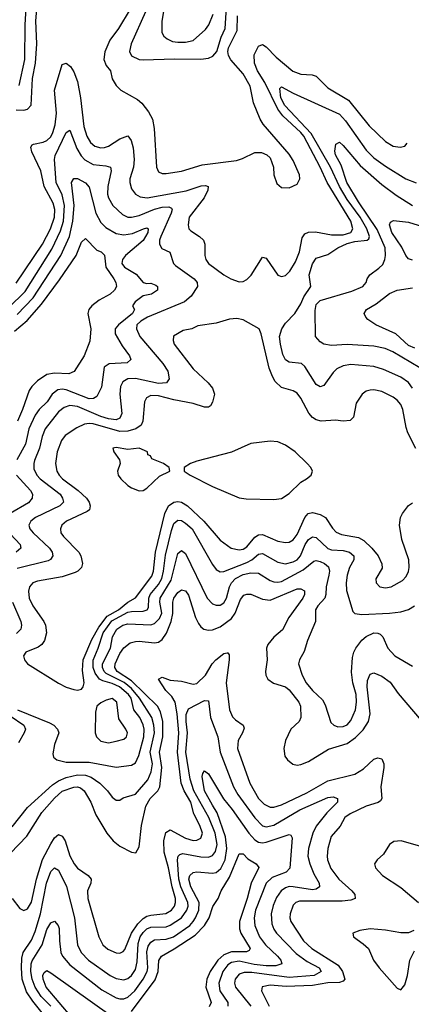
# Model space of a CAD drawing. Header units: inches. Extents: x 990535 to 1117859, y 769386 to 892122.
# Tile 625 of 656: x 1104749 to 1106784, y 803480 to 808596. Entities that reach past the tile are written whole.
import ezdxf

# ---------------------------------------------------------------- set-up
doc = ezdxf.new("R2010")
doc.units = ezdxf.units.IN
doc.header["$MEASUREMENT"] = 0
doc.layers.add('B1800', color=7, linetype='Continuous')

msp = doc.modelspace()

# ---------------------------------------------------------------- linework, layer by layer
at = {"layer": 'B1800', "color": 5}
for points, elevation in [([(1105523, 808810), (1105487, 808587), (1105487.2, 808530), (1105498, 808510), (1105515.8, 808495.8), (1105543.1, 808483.1), (1105570, 808479.3), (1105610, 808479.4), (1105650, 808488.6), (1105714.4, 808545.6), (1105731.2, 808570), (1105754.8, 808625.2)], 2960), ([(1104746, 808254), (1104776, 808390), (1104777.1, 808570), (1104782.7, 808657.3)], 2940), ([(1105402.5, 808637.5), (1105328, 808470), (1105319.8, 808430), (1105330, 808408.3), (1105368.9, 808390), (1105390, 808387.2), (1105552.5, 808392.5), (1105690.6, 808390.6), (1105730, 808395.9), (1105753.3, 808406.7), (1105772.5, 808430), (1105795.4, 808504.6), (1105815.9, 808550), (1105823.8, 808659.1)], 2940), ([(1104730, 808127), (1104770, 808126.3), (1104790, 808130.9), (1104808.5, 808151.5), (1104815.4, 808290), (1104830.2, 808370), (1104837.3, 808470), (1104832.4, 808590), (1104837.8, 808650)], 2920), ([(1105323.6, 808650), (1105262, 808550), (1105217.5, 808490), (1105190.4, 808429.6), (1105185.5, 808390), (1105197.9, 808357.9), (1105221.5, 808330), (1105230, 808288), (1105250, 808254), (1105273.7, 808230), (1105361.7, 808181.7), (1105383, 808163), (1105417.8, 808117.8), (1105438.4, 808078.4), (1105448, 808030), (1105459.8, 807830), (1105470, 807805.6), (1105490, 807797.5), (1105510, 807797.2), (1105589.6, 807809.6), (1105697.3, 807842.7), (1105875, 807865), (1105906, 807874), (1105970, 807906.7), (1106005.3, 807905.3), (1106033.5, 807893.5), (1106050, 807878.8), (1106068.4, 807830), (1106070.2, 807790), (1106085.5, 807745.5), (1106110, 807723.7), (1106150, 807723.2), (1106190, 807740.8), (1106204.5, 807770), (1106202.1, 807790), (1106170, 807865.1), (1106150, 807896.8), (1106013.9, 808053.9), (1105999.2, 808079.2), (1105964.7, 808164.7), (1105947.2, 808250), (1105910, 808314.8), (1105846.7, 808386.7), (1105833.9, 808410), (1105831.1, 808430), (1105834.7, 808450), (1105879.5, 808540.5), (1105880.9, 808616.1)], 2920), ([(1104730, 807227.8), (1104867.3, 807430), (1104908.2, 807510), (1104928.8, 807570), (1104931.3, 807610), (1104923.1, 807643.1), (1104876.1, 807730), (1104858.6, 807810), (1104812.4, 807910), (1104807.1, 807932.9), (1104813.6, 807946.4), (1104820.5, 807950), (1104870, 807958.8), (1104890, 807968.5), (1104910, 807988.1), (1104921.4, 808010), (1104932.9, 808050), (1104940.1, 808110), (1104929.1, 808230), (1104970, 808363.1), (1104989.8, 808370.2), (1105013.3, 808353.3), (1105030, 808325.5), (1105050, 808274.3), (1105064.9, 808190), (1105081.6, 808041.6), (1105098.3, 807990), (1105117.2, 807957.2), (1105139.2, 807939.2), (1105170, 807930.7), (1105190, 807931.9), (1105210, 807939.5), (1105270, 807977), (1105310, 807993.4), (1105328.3, 807968.3), (1105338.1, 807930), (1105343.9, 807870), (1105339.6, 807830), (1105320.7, 807770), (1105321, 807750), (1105330, 807718), (1105350.1, 807690.1), (1105375.6, 807675.6), (1105410.6, 807670.6), (1105613.6, 807706.4), (1105692.1, 807732.1), (1105714.3, 807734.3), (1105728.2, 807730), (1105726.2, 807710), (1105707.8, 807670), (1105630.1, 807570), (1105623.5, 807530), (1105628.6, 807510), (1105638.6, 807498.6), (1105683.1, 807470), (1105704.7, 807450), (1105711.1, 807430), (1105710.1, 807370), (1105715.8, 807350), (1105729.3, 807330), (1105810, 807270.9), (1105845.8, 807250), (1105890, 807233.5), (1105910, 807235.2), (1105930, 807245.9), (1105951.3, 807268.7), (1106010, 807361.7), (1106030, 807357.5), (1106090, 807268.5), (1106110, 807261.6), (1106130, 807266.8), (1106152.5, 807290), (1106181.7, 807338.3), (1106202.1, 807390), (1106216.7, 807463.3), (1106230, 807482.6), (1106250, 807491.4), (1106285.9, 807494.1), (1106370, 807478.9), (1106430, 807477.5), (1106469.7, 807490), (1106479.6, 807510), (1106469.9, 807550), (1106347.1, 807750), (1106311.2, 807830), (1106225.5, 807990), (1106210.5, 808010), (1106115.9, 808095.9), (1106090, 808130.7), (1106022, 808270), (1105985.2, 808330), (1105969.2, 808370.8), (1105966.5, 808413.5), (1105990, 808457.6), (1106010, 808466.5), (1106030, 808454.8), (1106081.2, 808401.2), (1106169.1, 808329.1), (1106210, 808312.4), (1106269.6, 808309.6), (1106290, 808301.9), (1106350, 808241.6), (1106458.1, 808178.1), (1106564.8, 808044.8), (1106650, 807963.8), (1106690, 807939), (1106725.5, 807934.5), (1106750, 807939.7), (1106761.8, 807953.8)], 2880), ([(1106790, 806681.2), (1106770, 806710.6), (1106730, 806738.4), (1106638.7, 806778.7), (1106590, 806794.6), (1106470, 806804.4), (1106430, 806797), (1106397.6, 806782.4), (1106377.8, 806762.2), (1106330, 806694.7), (1106310, 806688.2), (1106290, 806700.4), (1106230, 806793.7), (1106212.6, 806810), (1106150, 806815.8), (1106130, 806828.5), (1106116.7, 806856.7), (1106103.4, 806910), (1106099.7, 806950), (1106110.4, 806990), (1106130, 807019), (1106179.3, 807070), (1106210, 807119.5), (1106224.7, 807155.3), (1106261.3, 807210), (1106253.5, 807270), (1106270, 807327), (1106290, 807356.5), (1106350, 807376.4), (1106402.5, 807410), (1106450, 807432.8), (1106490, 807443.5), (1106555.4, 807450), (1106563.3, 807456.7), (1106566.2, 807470), (1106552.8, 807510), (1106519, 807570), (1106450, 807662.3), (1106411.6, 807730), (1106364.5, 807830), (1106264.3, 808004.3), (1106126.4, 808150), (1106106.2, 808190), (1106100.7, 808239.3), (1106110, 808247.1), (1106170, 808214.6), (1106410, 808104.4), (1106442.5, 808070), (1106550, 807918.1), (1106590, 807878.4), (1106650, 807834.6), (1106755.3, 807770), (1106810, 807748.6)], 2860), ([(1104690, 807099.7), (1104776.6, 807183.4), (1104916.6, 807403.4), (1104961.1, 807498.9), (1104976.9, 807550), (1104982.1, 807630), (1104970, 807686.6), (1104938.5, 807750), (1104929.8, 807870), (1104933.3, 807890), (1104990, 808010.3), (1105010, 808022), (1105046.3, 807926.3), (1105068.5, 807888.5), (1105087.9, 807867.9), (1105130, 807843.4), (1105197.2, 807837.2), (1105220.3, 807830), (1105224, 807810), (1105206.2, 807730), (1105204.5, 807690), (1105210.2, 807670), (1105233.5, 807630), (1105283.8, 807583.8), (1105310, 807570.7), (1105330, 807569.6), (1105370, 807578.9), (1105450, 807612), (1105490, 807622.7), (1105523.3, 807623.3), (1105537.2, 807617.2), (1105541.7, 807610), (1105535.7, 807590), (1105482.9, 807470), (1105475.5, 807450), (1105474.7, 807430), (1105486.9, 807406.9), (1105528.7, 807388.7), (1105548.9, 807330), (1105558.9, 807318.9), (1105656.2, 807250), (1105671.2, 807230), (1105673.4, 807210), (1105640, 807160), (1105606, 807130), (1105413.1, 807050), (1105378.5, 807030), (1105357.5, 807010), (1105355.3, 806990), (1105373.2, 806950), (1105492.7, 806810), (1105519.2, 806770), (1105525.8, 806730), (1105512, 806710), (1105470, 806705.6), (1105350, 806730.9), (1105310, 806729.3), (1105285.2, 806714.8), (1105272.7, 806690), (1105269.5, 806650), (1105278.9, 806550), (1105270, 806525.5), (1105250, 806517.3), (1105210, 806521.9), (1105170, 806533.5), (1105050, 806586.7), (1105010, 806590.8), (1104979.8, 806580.2), (1104950, 806558.8), (1104881.9, 806470), (1104865.5, 806430), (1104851.1, 806368.9), (1104825.9, 806305.9), (1104821.4, 806290), (1104822.3, 806262.3), (1104837, 806230), (1104855.4, 806210), (1104958.3, 806130), (1104971.9, 806110), (1104975.7, 806090), (1104957.8, 806070), (1104831.1, 806010), (1104806.2, 805990), (1104796.3, 805970), (1104802.2, 805950), (1104818.7, 805930), (1104903.9, 805850), (1104918.1, 805830), (1104921.7, 805810), (1104909.1, 805790.9), (1104896.2, 805783.7), (1104736.2, 805743.8)], 2860), ([(1106827.7, 806787.7), (1106688.8, 806870), (1106648.1, 806888.1), (1106590, 806899.2), (1106451.4, 806908.6), (1106370, 806903.4), (1106329.6, 806910), (1106310, 806922), (1106286.5, 806950), (1106284.3, 807084.3), (1106290, 807116.3), (1106310, 807137.1), (1106474.6, 807185.4), (1106532.2, 807210), (1106549.8, 807230), (1106555, 807250), (1106568, 807270), (1106615.6, 807304.4), (1106635.5, 807324.5), (1106647, 807350), (1106649.9, 807370.1), (1106648.2, 807410), (1106606.1, 807506.1), (1106509.2, 807650), (1106449.7, 807750), (1106419.8, 807839.8), (1106390, 807893.3), (1106386.2, 807913.7), (1106391.3, 807950), (1106410, 807959.7), (1106430, 807942.5), (1106518.1, 807838.1), (1106630, 807740.4), (1106704.6, 807684.6), (1106790, 807630.1)], 2840), ([(1104735.5, 807064.5), (1104817.9, 807150), (1104963, 807370), (1105006.9, 807470), (1105024.2, 807550), (1105031.6, 807630), (1105018.6, 807750), (1105030, 807771.3), (1105049.8, 807770.2), (1105090, 807747.8), (1105110, 807726.7), (1105144.8, 807590), (1105170, 807542.7), (1105196.1, 807516.1), (1105250, 807485.3), (1105290, 807477.8), (1105335.3, 807484.7), (1105392, 807510), (1105410, 807514.4), (1105416.9, 807510), (1105414.5, 807490), (1105391.2, 807448.8), (1105299, 807370), (1105282.5, 807350), (1105278.8, 807330), (1105294.2, 807310), (1105353.6, 807273.6), (1105390, 807230.2), (1105410, 807225.7), (1105430, 807227.2), (1105456.5, 807216.5), (1105464.9, 807210), (1105464.4, 807190), (1105434, 807170), (1105390, 807161.6), (1105349, 807130), (1105334.9, 807110), (1105344.9, 807090), (1105335.2, 807070), (1105262.9, 807010), (1105245.4, 806990), (1105244.2, 806964.2), (1105281.4, 806901.4), (1105319, 806850), (1105327.1, 806830), (1105307.2, 806812.8), (1105212.9, 806807.1), (1105188.6, 806791.4), (1105173.9, 806686.1), (1105150, 806637.7), (1105132.7, 806627.3), (1105110, 806626.7), (1104990, 806673.1), (1104970, 806675.8), (1104947.6, 806672.4), (1104916.8, 806650), (1104892, 806610), (1104850, 806571.3), (1104830, 806541), (1104796.7, 806470), (1104779.5, 806390), (1104733.1, 806310)], 2840), ([(1106790, 807346.5), (1106770, 807352.7), (1106755.3, 807370), (1106734.7, 807414.7), (1106682.3, 807490), (1106670.9, 807530), (1106675.8, 807544.2), (1106692.1, 807552.1), (1106770, 807543.2), (1106842.2, 807522.2)], 2820), ([(1104722, 806978), (1104787.7, 807032.3), (1104862.6, 807117.4), (1104956.2, 807243.8), (1105041.5, 807370), (1105070, 807439.5), (1105090, 807458.4), (1105150, 807398.9), (1105173, 807390), (1105190, 807373), (1105196.6, 807310), (1105238.4, 807250), (1105248, 807230), (1105251.2, 807210), (1105241.8, 807190), (1105219.2, 807170), (1105161.1, 807138.9), (1105124.3, 807110), (1105108.9, 807090), (1105102.5, 807070), (1105118.9, 806990), (1105114.1, 806925.9), (1105084.4, 806850), (1105031.3, 806768.7), (1105003.4, 806756.6), (1104930, 806759.1), (1104890, 806752), (1104840.7, 806719.3), (1104811.6, 806690), (1104798.5, 806670), (1104763.7, 806570), (1104737.4, 806510)], 2820), ([(1106801.6, 806890), (1106770, 806902.6), (1106704.3, 806964.3), (1106600.5, 807010), (1106558.8, 807038.8), (1106546.9, 807050), (1106538.9, 807070), (1106551.1, 807090), (1106601.1, 807118.9), (1106670, 807172.5), (1106710, 807190.1), (1106790, 807203.2)], 2820), ([(1106808.2, 806368.2), (1106765.9, 806450), (1106757, 806477), (1106740.5, 806570), (1106730, 806596.1), (1106710, 806619.4), (1106690, 806634.3), (1106630, 806664.2), (1106590, 806673), (1106570, 806671.6), (1106550, 806665.1), (1106528.2, 806650), (1106497, 806603), (1106483.7, 806530), (1106466.6, 806513.4), (1106430.1, 806509.9), (1106390, 806515.2), (1106315.3, 806510), (1106290, 806517.3), (1106270, 806529.4), (1106251, 806551), (1106210.3, 806630.3), (1106190, 806655.8), (1106170, 806668.5), (1106110, 806684.5), (1106076.7, 806716.7), (1106061.9, 806741.9), (1106045.8, 806785.8), (1106004.1, 806964.1), (1105993.6, 806990), (1105910, 807037.1), (1105876.5, 807043.5), (1105839.9, 807040.1), (1105770, 807019.8), (1105674.1, 807005.9), (1105642.8, 806990), (1105599.1, 806980.9), (1105548.6, 806951.4), (1105545.8, 806930), (1105551.8, 806910), (1105650, 806782.3), (1105727.5, 806710), (1105750, 806681.7), (1105760.9, 806650), (1105751.6, 806608.4), (1105739.6, 806590), (1105730, 806583.2), (1105710, 806583.2), (1105650, 806602.1), (1105550, 806620.6), (1105470, 806641.8), (1105430, 806642.8), (1105408.2, 806631.8), (1105396.6, 806610), (1105389.5, 806510), (1105379.4, 806490), (1105351.6, 806470), (1105310, 806458.2), (1105270, 806457.1), (1105130, 806496.2), (1105110, 806498.4), (1105085.6, 806494.4), (1105044.9, 806475.1), (1104985, 806435), (1104965.9, 806410), (1104943.6, 806350), (1104934.6, 806290), (1104942.1, 806250), (1104953.7, 806230), (1104971.3, 806210), (1105051.8, 806150), (1105096.2, 806110), (1105110.6, 806090), (1105115.8, 806070), (1105110.8, 806050), (1105099.7, 806040.3), (1104991.3, 805990), (1104968.4, 805970), (1104960.2, 805950), (1104963.2, 805930), (1104976.3, 805910), (1105055.7, 805830), (1105066.8, 805810), (1105075.1, 805770), (1105069.3, 805750), (1105050.2, 805730), (1105036.8, 805723.2), (1104970, 805700.9), (1104840.7, 805679.3), (1104817.3, 805670), (1104799, 805650), (1104793.7, 805626.3), (1104797.7, 805590), (1104817.2, 805550), (1104875, 805470), (1104883.2, 805450), (1104887.5, 805410), (1104877.8, 805370), (1104864.2, 805350), (1104843.9, 805336.1), (1104780.3, 805310), (1104769.1, 805290), (1104773.6, 805270), (1104790, 805248.6), (1104950, 805148.8), (1104990, 805127.9), (1105030, 805115.8), (1105050, 805112.9), (1105070, 805117.6), (1105079.1, 805130), (1105084.6, 805150), (1105075.3, 805215.3), (1105079.2, 805270), (1105123.8, 805376.2), (1105159.7, 805440.3), (1105203.1, 805496.9), (1105261.8, 805530), (1105310, 805570.4), (1105350, 805591.6), (1105435.6, 805704.4), (1105443.9, 805730), (1105454.3, 805830), (1105502.2, 806030), (1105522.3, 806070), (1105550, 806090), (1105570, 806093.3), (1105589.4, 806089.4), (1105621.5, 806070), (1105706.4, 805990), (1105790, 805891), (1105847.4, 805850), (1105890, 805841), (1105910, 805844.8), (1105930, 805857.5), (1105970, 805907.4), (1105990, 805919.6), (1106010, 805920.5), (1106090, 805885.9), (1106130, 805879), (1106150, 805881.6), (1106170, 805893.6), (1106190, 805920.5), (1106230, 806009.4), (1106248.8, 806030), (1106270, 806036.3), (1106310, 806025.8), (1106338, 806010), (1106373.6, 805953.6), (1106392.8, 805932.8), (1106420.4, 805920.4), (1106510, 805904.9), (1106536.6, 805890), (1106579.2, 805850), (1106612.1, 805810), (1106631.5, 805768.5), (1106632.9, 805747.1), (1106600.3, 805690), (1106601.7, 805670), (1106620.7, 805650), (1106650, 805644.2), (1106679.5, 805650), (1106737.5, 805682.5), (1106757.8, 805702.2), (1106770, 805728.2), (1106773.5, 805750), (1106771.2, 805790), (1106734.7, 805894.7), (1106723.3, 805970), (1106728.6, 806010), (1106738.2, 806030), (1106770, 806071.9), (1106790, 806085.1)], 2880), ([(1104731.6, 806230), (1104805, 806150), (1104814.8, 806130), (1104814.4, 806110), (1104794.5, 806085.5), (1104699.2, 806030)], 2840), ([(1104738.2, 805010), (1104903.4, 804943.4), (1104926, 804930), (1104945.7, 804910), (1104952.5, 804890), (1104929.2, 804830), (1104921.7, 804781.7), (1104924.8, 804764.8), (1104942, 804750), (1104990, 804737.8), (1105110, 804738.5), (1105250, 804712.3), (1105330, 804723.5), (1105350, 804734.4), (1105367.7, 804772.3), (1105394.2, 804870), (1105395.4, 804910), (1105390, 804932.5), (1105372.8, 804970), (1105342.2, 805010), (1105328.1, 805070), (1105314.5, 805090), (1105268.3, 805130), (1105230, 805147.5), (1105180.2, 805160.2), (1105163, 805170), (1105141.1, 805201.1), (1105130, 805230), (1105130.9, 805269.1), (1105157, 805330), (1105182.7, 805410), (1105227.3, 805472.7), (1105310, 805517), (1105330, 805521.9), (1105390, 805522.1), (1105410.4, 805529.6), (1105418.2, 805541.8), (1105420.1, 805590), (1105427.3, 805610), (1105470, 805660.7), (1105487.6, 805692.4), (1105496.5, 805730), (1105506.1, 805813.9), (1105537.5, 805942.5), (1105550, 805979), (1105570, 805995.8), (1105590, 805993.1), (1105610, 805980.9), (1105644.3, 805950), (1105750, 805765), (1105770, 805739.2), (1105790, 805727.3), (1105810, 805728.5), (1105930, 805776.3), (1105954.9, 805790), (1105990, 805818.8), (1106010, 805822.5), (1106090, 805777.1), (1106130, 805769.6), (1106170, 805779.1), (1106190.4, 805789.6), (1106208.5, 805810), (1106232.9, 805870), (1106250, 805895.8), (1106270, 805909.4), (1106290, 805904.8), (1106350, 805848.7), (1106370, 805841.5), (1106430, 805838.5), (1106463.2, 805830), (1106485, 805810), (1106484.5, 805790), (1106463.3, 805750), (1106450.1, 805710), (1106445.4, 805670), (1106447.9, 805630), (1106480.3, 805520.3), (1106490.3, 805510.3), (1106526.1, 805506.1), (1106670, 805511.7), (1106730, 805519.3), (1106770, 805531.7), (1106799.9, 805550)], 2860), ([(1104675.4, 805950), (1104750.9, 805870), (1104754.5, 805850), (1104730.8, 805829.2)], 2840), ([(1104710, 804401.8), (1104790, 804502.9), (1104919.9, 804620.1), (1104950, 804640.9), (1104990, 804659.1), (1105050, 804672.6), (1105090, 804670.4), (1105120.4, 804660.4), (1105165.3, 804630), (1105205, 804590), (1105230, 804556), (1105250, 804540.3), (1105270, 804541.3), (1105286.3, 804553.7), (1105350, 804571.8), (1105413.9, 804646.1), (1105431.5, 804688.5), (1105439.2, 804730), (1105427.5, 804790), (1105449, 804890), (1105445.6, 804930), (1105434.7, 804970), (1105372, 805070), (1105330, 805120.7), (1105292, 805152), (1105198.4, 805198.4), (1105187.3, 805210), (1105178.9, 805230), (1105178.5, 805250), (1105220.2, 805330), (1105230.8, 805390), (1105253.2, 805430), (1105284.4, 805450), (1105310, 805457.1), (1105430, 805452.1), (1105450, 805459), (1105475.9, 805484.1), (1105487.1, 805512.9), (1105477.8, 805570), (1105479, 805590), (1105536.3, 805683.7), (1105570, 805822.3), (1105590, 805838.6), (1105610, 805822.4), (1105723.9, 805590), (1105750, 805561.5), (1105770, 805553.7), (1105790, 805554.5), (1105810, 805566), (1105822.8, 805590), (1105838.3, 805650), (1105848.9, 805670), (1105870, 805692.6), (1105910, 805713.5), (1105950, 805721.6), (1105990, 805719.6), (1106050, 805682.7), (1106070, 805674.7), (1106090, 805673.3), (1106110, 805677.8), (1106222.8, 805737.2), (1106276.8, 805783.2), (1106290, 805786.8), (1106310, 805780.7), (1106332.3, 805770), (1106353, 805753), (1106358.3, 805730), (1106356.2, 805710), (1106341.8, 805650), (1106340.1, 805610), (1106334.6, 805590), (1106297.7, 805550), (1106286.8, 805530), (1106286.7, 805470), (1106245.2, 805370), (1106227.2, 805312.8), (1106202.8, 805270), (1106198.5, 805250), (1106217, 805190), (1106236.8, 805150), (1106270.1, 805110.1), (1106322.6, 805062.6), (1106336.6, 805036.6), (1106365.2, 804945.2), (1106381.1, 804930), (1106402.3, 804922.3), (1106430, 804922.9), (1106450, 804932.9), (1106470, 804955.5), (1106493.4, 805010), (1106498.9, 805050), (1106497.6, 805090), (1106480.9, 805150), (1106473.4, 805206.6), (1106478.4, 805281.6), (1106484.7, 805310), (1106495.4, 805330), (1106527.7, 805372.3), (1106550, 805391.8), (1106590, 805409.5), (1106610, 805409.4), (1106622.7, 805402.7), (1106635.3, 805390), (1106661.9, 805330), (1106698.2, 805290), (1106790, 805237.6)], 2840), ([(1104569.9, 804130.1), (1104786.2, 804353.8), (1104863.7, 804476.3), (1104930, 804551.7), (1104970, 804586.9), (1105030, 804609), (1105050, 804610.1), (1105065.2, 804605.2), (1105084.5, 804590), (1105118.6, 804530), (1105144.3, 804464.3), (1105202.3, 804370), (1105234.4, 804330), (1105270, 804301), (1105330, 804270.3), (1105352.1, 804267.9), (1105370, 804299.1), (1105382.2, 804410), (1105404.4, 804510), (1105426.9, 804550), (1105467.5, 804590), (1105476.8, 804610), (1105487.5, 804710), (1105474.9, 804790), (1105492.6, 804870), (1105491.8, 804950), (1105479.7, 804999.7), (1105464.6, 805030), (1105330, 805160.8), (1105254.7, 805210), (1105243.3, 805230), (1105244.3, 805250), (1105270, 805303.5), (1105290, 805331.5), (1105322.4, 805357.6), (1105350, 805366.1), (1105370, 805366.6), (1105450, 805358.6), (1105470, 805362.6), (1105490, 805376.3), (1105511.4, 805408.6), (1105536.3, 805470), (1105543.9, 805510), (1105544.4, 805570), (1105549.9, 805590), (1105570, 805619.4), (1105590, 805633.1), (1105610, 805627.7), (1105625.4, 805605.4), (1105662.3, 805490), (1105678, 805458), (1105690, 805441.5), (1105706.5, 805430), (1105730, 805423.9), (1105750, 805425.2), (1105790, 805441.7), (1105850, 805484.8), (1105868.4, 805511.6), (1105896.8, 805583.2), (1105914, 805606), (1105930, 805611.8), (1105950, 805611.6), (1106010, 805585.5), (1106050, 805580.7), (1106190, 805639.4), (1106210, 805639.3), (1106228.2, 805628.2), (1106229.4, 805610), (1106220.4, 805590), (1106147.9, 805490), (1106114.8, 805425.2), (1106070, 805388.2), (1106038, 805350), (1106032.2, 805330), (1106035.5, 805270), (1106026.4, 805210), (1106028.6, 805190), (1106038.8, 805170), (1106068.3, 805148.3), (1106129.6, 805129.6), (1106150, 805113.6), (1106199.3, 805050), (1106208, 805030), (1106210.1, 804969.9), (1106200.9, 804950), (1106158.7, 804910), (1106130.2, 804850), (1106121.9, 804810), (1106126.8, 804770), (1106140.2, 804750), (1106168.1, 804728.1), (1106190, 804722.4), (1106210, 804725.8), (1106250, 804742.5), (1106354.3, 804805.7), (1106450, 804835.6), (1106494.1, 804865.9), (1106534, 804906), (1106561.7, 804950), (1106570.2, 804989.8), (1106555.3, 805130), (1106557.1, 805162.9), (1106570, 805195.8), (1106590, 805202.8), (1106630, 805185.9), (1106673.9, 805153.9), (1106715.7, 805095.7), (1106835, 804955)], 2820), ([(1104710.5, 805570), (1104754.3, 805470), (1104757.3, 805450), (1104753.8, 805430), (1104732.8, 805407.2)], 2860), ([(1104710.2, 804030), (1104750, 803977.4), (1104770, 803967.4), (1104790, 803975.6), (1104810, 804010.3), (1104835.3, 804130), (1104867.7, 804232.3), (1104910, 804314.5), (1104930, 804344.8), (1104950, 804363), (1104970, 804353.7), (1104984.3, 804330), (1105010, 804251.4), (1105031.3, 804210), (1105050, 804188.3), (1105103.8, 804150), (1105119.4, 804130), (1105118.4, 804110), (1105101.3, 804070), (1105103.1, 804030), (1105159.8, 803830), (1105181, 803790), (1105206.9, 803766.9), (1105250, 803747.2), (1105270, 803745.2), (1105286.2, 803753.8), (1105294.9, 803765.1), (1105329.7, 803850.3), (1105362.5, 803897.5), (1105390, 803926.3), (1105410, 803938.4), (1105430, 803943.9), (1105508.4, 803951.6), (1105537.7, 803970), (1105553.3, 803990), (1105558.8, 804010), (1105558.2, 804030), (1105540.8, 804090), (1105522.2, 804190), (1105499.3, 804270), (1105498.5, 804330), (1105507.5, 804372.5), (1105530, 804386.6), (1105610, 804342.7), (1105650, 804330.7), (1105670, 804332.2), (1105690, 804342.6), (1105698.2, 804370), (1105685.5, 804410), (1105653.6, 804470), (1105638.2, 804530), (1105603.5, 804590), (1105587.5, 804630), (1105569.7, 804790), (1105575, 804890), (1105566.6, 804990), (1105556.2, 805050), (1105539.1, 805079.1), (1105508, 805110), (1105469.9, 805170), (1105490, 805179.8), (1105530, 805163.8), (1105590, 805158.5), (1105650, 805143.4), (1105670, 805147.2), (1105714.2, 805190), (1105749.9, 805250), (1105768.6, 805270), (1105810, 805303), (1105827, 805307), (1105830, 805307.2), (1105836.6, 805296.6), (1105837.7, 805270), (1105821.6, 805150), (1105839.6, 805010), (1105854.3, 804974.3), (1105870, 804958.3), (1105910.6, 804930.6), (1105914.7, 804914.7), (1105907.3, 804890), (1105883.4, 804850), (1105880.8, 804810), (1105944.2, 804630), (1105990, 804549.4), (1106019.3, 804519.3), (1106050, 804505.2), (1106070, 804505.1), (1106110, 804516.3), (1106241.8, 804578.2), (1106350, 804641.6), (1106490, 804675.9), (1106535.5, 804704.5), (1106590, 804753.3), (1106610, 804760.1), (1106630, 804755.2), (1106641.5, 804730), (1106642, 804710), (1106625, 804610), (1106630.2, 804550), (1106623.4, 804536.6), (1106611.7, 804528.3), (1106549.7, 804510.3), (1106467, 804470), (1106438.4, 804450), (1106414.2, 804405.8), (1106368.2, 804351.8), (1106350.6, 804290), (1106345.9, 804250), (1106348.1, 804230), (1106365.2, 804185.2), (1106407.9, 804130), (1106474.8, 804070), (1106490.2, 804050), (1106492.6, 804030), (1106470, 804021), (1106424.6, 804015.4), (1106203.6, 804016.4), (1106184.5, 804010), (1106170, 803994.8), (1106154.6, 803950), (1106152.9, 803930), (1106157.3, 803910), (1106223.8, 803810), (1106267.1, 803770), (1106403.3, 803683.3), (1106425.9, 803650), (1106438.3, 803610), (1106430, 803600.2), (1106410, 803592.8), (1106350, 803591), (1106270, 803578.3), (1106133.1, 803573.1), (1106050, 803580.5), (1106008.7, 803571.3), (1106005.9, 803550), (1106045.4, 803470)], 2780), ([(1104878.9, 803418.9), (1104816.6, 803496.6), (1104784.6, 803544.6), (1104762.3, 803610), (1104757.8, 803670), (1104760.1, 803719.9), (1104766.6, 803750), (1104810, 803813.1), (1104830, 803858), (1104857.5, 803950), (1104888.4, 804110), (1104910, 804170.2), (1104930, 804189.3), (1104950, 804176.5), (1104992.2, 804092.2), (1105033.6, 803930), (1105049.6, 803790), (1105068.3, 803750), (1105106.6, 803710), (1105219.7, 803630), (1105250, 803614), (1105290, 803608.1), (1105310, 803614.6), (1105330, 803629.6), (1105350, 803660.2), (1105359.5, 803700.5), (1105364, 803796), (1105374.8, 803830), (1105390, 803853.2), (1105410, 803871.8), (1105430, 803881.2), (1105510, 803882.9), (1105530, 803890.7), (1105590.4, 803929.6), (1105618.2, 803970), (1105623.7, 803990), (1105622.5, 804010), (1105586.5, 804090), (1105575.7, 804130), (1105568.8, 804231.2), (1105571.6, 804250), (1105580.8, 804259.2), (1105596.2, 804263.8), (1105690, 804247.2), (1105730, 804245.2), (1105750, 804253), (1105765.8, 804274.2), (1105774.6, 804310), (1105765.1, 804370), (1105731.2, 804450), (1105654.6, 804590), (1105634.7, 804650), (1105612.1, 804790), (1105621, 804890), (1105613.4, 804950), (1105613.8, 804986.2), (1105625.4, 805014.6), (1105710, 805058.4), (1105730, 805057.6), (1105740.5, 804970), (1105778.5, 804870), (1105790.1, 804789.9), (1105859.1, 804610), (1105882.1, 804570), (1105970, 804448.8), (1106010, 804407.9), (1106030, 804401.8), (1106070, 804410.1), (1106205, 804490), (1106350, 804555.1), (1106377.9, 804557.9), (1106400.3, 804550), (1106399.7, 804530), (1106345.4, 804474.6), (1106290, 804406.6), (1106271.9, 804370), (1106249.3, 804290), (1106247, 804250), (1106255.9, 804210), (1106277.4, 804157.4), (1106304.8, 804110), (1106307.1, 804090), (1106290, 804079.2), (1106270, 804075.3), (1106169.7, 804090.3), (1106150, 804091.7), (1106130, 804086), (1106107.8, 804070), (1106084.1, 804035.9), (1106065.8, 803994.2), (1106055, 803950), (1106058.8, 803898.8), (1106069.6, 803870), (1106082.9, 803850), (1106184.8, 803744.8), (1106242.4, 803702.4), (1106304.4, 803670), (1106315.5, 803650), (1106279.5, 803630), (1106150, 803619.7), (1105954.7, 803645.3), (1105914.5, 803645.5), (1105890, 803637.4), (1105869.2, 803610), (1105865.9, 803590), (1105870.1, 803570), (1105950.6, 803470)], 2760), ([(1104698.4, 804978.4), (1104769.5, 804930), (1104778.3, 804910), (1104771.6, 804890), (1104741.8, 804838.2)], 2840), ([(1104910.3, 803470), (1104861, 803521), (1104828.5, 803570), (1104813.3, 803610), (1104806.7, 803650), (1104808.2, 803690), (1104813.2, 803706.8), (1104865.8, 803790), (1104890, 803869.2), (1104910, 803903.2), (1104930, 803912.2), (1104949.5, 803889.5), (1104953.4, 803873.4), (1104955.1, 803810), (1104962.8, 803750), (1104971.5, 803730), (1105010, 803684.6), (1105175.9, 803555.9), (1105250, 803514.1), (1105270, 803507.9), (1105290, 803508.1), (1105310, 803516.6), (1105346.3, 803550), (1105391.2, 803610), (1105411.7, 803650), (1105414.5, 803670), (1105410, 803753), (1105417.1, 803782.9), (1105430, 803803.3), (1105450, 803815), (1105510, 803818), (1105548.6, 803831.4), (1105633.1, 803890), (1105651.1, 803910), (1105661.6, 803930), (1105678.9, 803970), (1105681.9, 804010), (1105638.2, 804090), (1105628.6, 804130), (1105632.2, 804150), (1105650, 804165), (1105670, 804169.1), (1105750, 804161.4), (1105770, 804164.9), (1105794.4, 804185.6), (1105816.4, 804230), (1105825.8, 804290), (1105818.2, 804350), (1105775.9, 804475.9), (1105750, 804514.4), (1105709.6, 804590), (1105696.6, 804663.4), (1105700, 804680), (1105710, 804693.1), (1105730, 804678.3), (1105808.3, 804548.3), (1105853.2, 804493.2), (1105939, 804370), (1105970, 804335.1), (1105990, 804322.6), (1106010, 804319.3), (1106030, 804322.1), (1106150, 804362.4), (1106158.3, 804358.3), (1106164.4, 804344.4), (1106153.1, 804186.9), (1106133.7, 804166.3), (1106060.5, 804139.5), (1106030.1, 804110), (1105974.2, 803970), (1105967.6, 803930), (1105970.1, 803890), (1105995, 803830), (1106026, 803790), (1106089, 803730), (1106105.6, 803710), (1106111.2, 803690), (1106079.5, 803680.5), (1106030, 803680), (1105966.7, 803686.7), (1105890, 803703.9), (1105850, 803697.1), (1105830, 803684.7), (1105804.5, 803650), (1105784, 803590), (1105789.7, 803550), (1105831.1, 803490), (1105831.2, 803470)], 2740), ([(1106870, 804289.2), (1106731.3, 804328.7), (1106693.4, 804326.6), (1106671.1, 804310), (1106640.3, 804259.7), (1106606.9, 804230), (1106592.2, 804210), (1106598.5, 804190), (1106634.8, 804150), (1106730, 804087.3), (1106821.6, 804010)], 2820), ([(1105330, 803443.3), (1105452.9, 803607.1), (1105468.8, 803650), (1105472.6, 803707.4), (1105485.4, 803730), (1105552.1, 803767.9), (1105660.5, 803839.5), (1105708.6, 803890), (1105733.3, 803930), (1105751.9, 803988.1), (1105780.4, 804030), (1105795.8, 804070), (1105839.5, 804140.5), (1105890, 804262.6), (1105910, 804261.5), (1105935.2, 804235.2), (1105977.6, 804210), (1105990.9, 804190.9), (1105952, 804110), (1105930.7, 804030), (1105890.8, 803910), (1105891.5, 803871.5), (1105897.2, 803850), (1105946.2, 803770), (1105940.8, 803759.2), (1105927.2, 803752.8), (1105850, 803752.1), (1105810, 803737.5), (1105779, 803710), (1105738.5, 803650), (1105720.9, 803610), (1105716.3, 803570), (1105744.6, 803490), (1105733.4, 803466.6)], 2720), ([(1106797, 803863), (1106770, 803852), (1106730, 803851.9), (1106650, 803864.9), (1106570, 803871.7), (1106516.8, 803863.2), (1106480.4, 803850), (1106484, 803830), (1106534.5, 803794.5), (1106560.8, 803770), (1106587.6, 803710), (1106617.3, 803670), (1106710, 803563.6), (1106730, 803555.3), (1106750, 803580.8), (1106763.5, 803630), (1106777.1, 803710), (1106801.2, 803758.8)], 2820), ([(1105020.8, 803410), (1104885.7, 803570), (1104869.9, 803610), (1104869.5, 803630.5), (1104875.3, 803644.7), (1104890, 803655.2), (1104910, 803643), (1105230, 803416.9)], 2720)]:
    msp.add_lwpolyline(points, dxfattribs=dict(at, elevation=elevation))
for points, elevation in [([(1106050, 806406.8), (1105950, 806394.5), (1105850, 806348.5), (1105670, 806302), (1105637.3, 806290), (1105604, 806270), (1105602.8, 806250), (1105634.9, 806230), (1105750, 806170.9), (1105890, 806111.5), (1105925.7, 806105.7), (1106070, 806102.9), (1106110, 806108.3), (1106150, 806134.3), (1106210, 806193.8), (1106239.7, 806210), (1106264.2, 806230), (1106269.7, 806250), (1106261.1, 806270), (1106243.5, 806290), (1106179.8, 806350), (1106130, 806384.8), (1106090, 806403.2)], 2920), ([(1105250, 806372.7), (1105233.4, 806370), (1105238.6, 806350), (1105266.7, 806310), (1105270.6, 806290.6), (1105257.1, 806250), (1105261.3, 806230), (1105274.4, 806210), (1105310, 806175.8), (1105330, 806163.1), (1105370, 806148.8), (1105390, 806150.6), (1105410, 806161.6), (1105474.9, 806225.1), (1105528.7, 806250), (1105525.2, 806270), (1105496, 806290), (1105435.1, 806315.1), (1105428, 806330), (1105414.5, 806334.5), (1105412.6, 806350), (1105370, 806369.4), (1105310, 806362)], 2920), ([(1105230, 805069.5), (1105198.8, 805061.2), (1105170, 805046), (1105150, 805029), (1105142, 804998), (1105140.9, 804890), (1105147.2, 804870), (1105170, 804847.1), (1105210, 804839.2), (1105250, 804847.3), (1105290, 804857.8), (1105304, 804870), (1105308.7, 804890), (1105300.7, 804910), (1105264, 804964), (1105252.9, 805050)], 2880)]:
    msp.add_lwpolyline(points, close=True, dxfattribs=dict(at, elevation=elevation))

doc.saveas('drawing.dxf')
